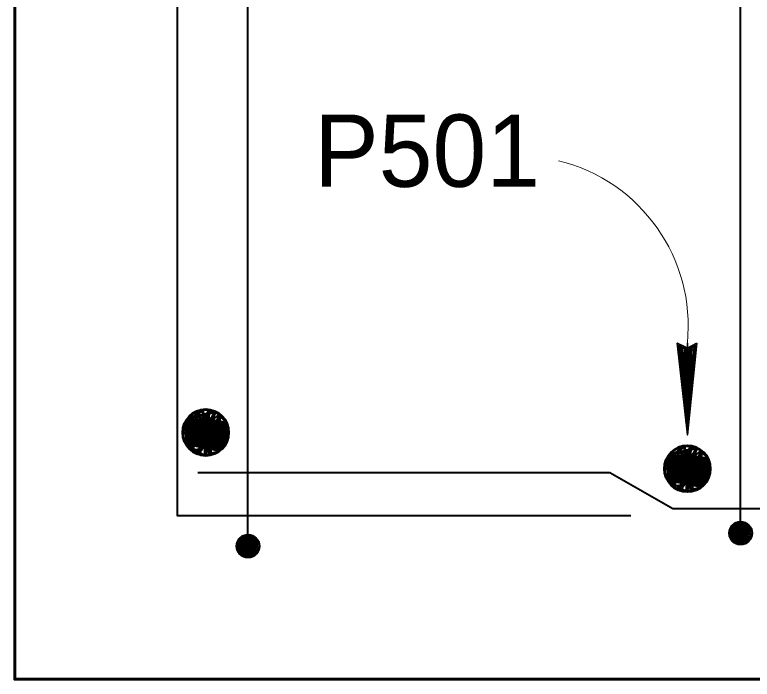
# Model space of a CAD drawing. Extents: x 4.49 to 7.69, y 0.28 to 2.27.
# Drawn here: x 4.8733 to 4.9583, y 1.3114 to 1.388 of the extents above; entities that cross this region are included whole.
import ezdxf

# ---------------------------------------------------------------- set-up
doc = ezdxf.new("R2010")
doc.units = 0
doc.header["$LTSCALE"] = 0.0033
doc.layers.add('1', color=7, linetype='Continuous', lineweight=35)

msp = doc.modelspace()

# ---------------------------------------------------------------- linework, layer by layer
at = {"layer": '1', "lineweight": 40}
for p, q in [((4.900167, 1.461), (4.900167, 1.328167)), ((4.956917, 1.461), (4.956917, 1.329667)), ((4.895583, 1.340917), (4.896917, 1.341917)), ((4.897667, 1.341083), (4.896417, 1.34225)), ((4.89325, 1.341417), (4.897833, 1.33925)), ((4.8935, 1.341), (4.897417, 1.34025)), ((4.893583, 1.341417), (4.8975, 1.34075)), ((4.893583, 1.34125), (4.8975, 1.3405)), ((4.893667, 1.34175), (4.8975, 1.341083)), ((4.893417, 1.340417), (4.89725, 1.33975)), ((4.893417, 1.34025), (4.89725, 1.3395)), ((4.8935, 1.340833), (4.897417, 1.340083)), ((4.8935, 1.340583), (4.897333, 1.339833)), ((4.89325, 1.339583), (4.897167, 1.338833)), ((4.893333, 1.34), (4.897167, 1.33925)), ((4.893333, 1.339833), (4.897167, 1.339083)), ((4.893083, 1.338667), (4.896917, 1.337917)), ((4.893083, 1.3385), (4.896917, 1.33775)), ((4.893167, 1.339167), (4.897083, 1.338417)), ((4.893167, 1.339), (4.897, 1.33825)), ((4.893167, 1.33875), (4.897, 1.338083)), ((4.897417, 1.33825), (4.893667, 1.337833)), ((4.949167, 1.337583), (4.953, 1.336917)), ((4.951083, 1.33675), (4.952417, 1.33775)), ((4.953167, 1.336917), (4.951917, 1.338083)), ((4.94875, 1.33725), (4.953333, 1.335083)), ((4.949, 1.336833), (4.952917, 1.336083)), ((4.949083, 1.33725), (4.953, 1.336583)), ((4.949083, 1.337083), (4.953, 1.336333)), ((4.948917, 1.33625), (4.95275, 1.335583)), ((4.948917, 1.336083), (4.95275, 1.335333)), ((4.949, 1.336667), (4.952917, 1.335917)), ((4.949, 1.336417), (4.952833, 1.335667)), ((4.948667, 1.335), (4.952583, 1.33425)), ((4.94875, 1.335417), (4.952667, 1.334667)), ((4.948833, 1.335833), (4.952667, 1.335083)), ((4.948833, 1.335667), (4.952667, 1.334917)), ((4.948583, 1.3345), (4.952417, 1.33375)), ((4.948583, 1.334333), (4.952417, 1.333583)), ((4.948667, 1.334833), (4.9525, 1.334083)), ((4.948667, 1.334583), (4.9525, 1.333917)), ((4.952917, 1.334083), (4.949167, 1.333667)), ((4.956333, 1.329417), (4.956, 1.327417)), ((4.956417, 1.329333), (4.956083, 1.327417)), ((4.9565, 1.329333), (4.956167, 1.327417)), ((4.956583, 1.329333), (4.95625, 1.327333)), ((4.95775, 1.329167), (4.95625, 1.32925)), ((4.95775, 1.329083), (4.95625, 1.329167)), ((4.95775, 1.329), (4.95625, 1.329083)), ((4.956833, 1.329333), (4.956417, 1.327333)), ((4.957, 1.32925), (4.956583, 1.327333)), ((4.957083, 1.32925), (4.956667, 1.327333)), ((4.957167, 1.32925), (4.95675, 1.32725)), ((4.95725, 1.32925), (4.956917, 1.32725)), ((4.957333, 1.329167), (4.957, 1.32725)), ((4.9575, 1.329167), (4.957083, 1.327167)), ((4.957583, 1.329167), (4.957167, 1.327167)), ((4.957667, 1.329167), (4.957333, 1.327167)), ((4.95775, 1.329167), (4.957417, 1.327167)), ((4.957917, 1.329083), (4.957583, 1.327167)), ((4.95775, 1.328917), (4.95625, 1.329)), ((4.95775, 1.328833), (4.95625, 1.328917)), ((4.95775, 1.328667), (4.95625, 1.32875)), ((4.95775, 1.328583), (4.95625, 1.328667)), ((4.95775, 1.3285), (4.95625, 1.328583)), ((4.95775, 1.328417), (4.95625, 1.3285)), ((4.95775, 1.328333), (4.95625, 1.328417)), ((4.95775, 1.32825), (4.95625, 1.328333)), ((4.95775, 1.328167), (4.95625, 1.32825)), ((4.899583, 1.327917), (4.89925, 1.325917)), ((4.899667, 1.327833), (4.899333, 1.325917)), ((4.89975, 1.327833), (4.899417, 1.325917)), ((4.899833, 1.327833), (4.8995, 1.325833)), ((4.901, 1.327667), (4.8995, 1.32775)), ((4.901, 1.327583), (4.8995, 1.327667)), ((4.901, 1.3275), (4.8995, 1.327583)), ((4.901, 1.327417), (4.8995, 1.3275)), ((4.901, 1.327333), (4.8995, 1.327417)), ((4.900083, 1.327833), (4.899667, 1.325833)), ((4.90025, 1.32775), (4.899833, 1.325833)), ((4.900333, 1.32775), (4.899917, 1.325833)), ((4.900417, 1.32775), (4.9, 1.32575)), ((4.9005, 1.32775), (4.900167, 1.32575)), ((4.900583, 1.327667), (4.90025, 1.32575)), ((4.90075, 1.327667), (4.900333, 1.325667)), ((4.900833, 1.327667), (4.900417, 1.325667)), ((4.900917, 1.327667), (4.900583, 1.325667)), ((4.901, 1.327667), (4.900667, 1.325667)), ((4.901167, 1.327583), (4.900833, 1.325667)), ((4.957667, 1.328), (4.956167, 1.328167)), ((4.957667, 1.327833), (4.956167, 1.328)), ((4.957667, 1.32775), (4.956167, 1.327833)), ((4.957667, 1.32775), (4.956167, 1.327833)), ((4.957667, 1.327667), (4.956167, 1.32775)), ((4.957667, 1.327583), (4.956167, 1.327667)), ((4.957667, 1.3275), (4.956167, 1.327583)), ((4.957667, 1.327417), (4.956167, 1.3275)), ((4.957667, 1.327333), (4.956167, 1.327417)), ((4.900917, 1.3265), (4.899417, 1.326667)), ((4.900917, 1.326333), (4.899417, 1.3265)), ((4.901, 1.327167), (4.8995, 1.32725)), ((4.901, 1.327083), (4.8995, 1.327167)), ((4.901, 1.327), (4.8995, 1.327083)), ((4.901, 1.326917), (4.8995, 1.327)), ((4.901, 1.326833), (4.8995, 1.326917)), ((4.901, 1.32675), (4.8995, 1.326833)), ((4.901, 1.326667), (4.8995, 1.32675)), ((4.957667, 1.32725), (4.956167, 1.327333)), ((4.957667, 1.327083), (4.956167, 1.327167)), ((4.900917, 1.32625), (4.899417, 1.326333)), ((4.900917, 1.32625), (4.899417, 1.326333)), ((4.900917, 1.326167), (4.899417, 1.32625)), ((4.900917, 1.326083), (4.899417, 1.326167)), ((4.900917, 1.326), (4.899417, 1.326083)), ((4.900917, 1.325917), (4.899417, 1.326)), ((4.900917, 1.325833), (4.899417, 1.325917)), ((4.900917, 1.32575), (4.899417, 1.325833)), ((4.900917, 1.325583), (4.899417, 1.325667))]:
    msp.add_line(p, q, dxfattribs=at)
at = {"layer": '1'}
for p, q in [((4.94975, 1.349917), (4.950583, 1.342583)), ((4.949917, 1.349917), (4.950667, 1.342583)), ((4.95, 1.349917), (4.950833, 1.342583)), ((4.950167, 1.35), (4.950917, 1.342667)), ((4.951667, 1.349917), (4.950667, 1.342083)), ((4.950833, 1.350167), (4.950833, 1.339583)), ((4.951667, 1.349917), (4.950833, 1.342083)), ((4.951833, 1.349917), (4.950917, 1.342083)), ((4.951833, 1.349917), (4.950917, 1.342083)), ((4.95175, 1.349917), (4.950917, 1.342083))]:
    msp.add_line(p, q, dxfattribs=at)
at = {"layer": '1', "lineweight": 60}
for p, q in [((4.8935, 1.341417), (4.893333, 1.3385)), ((4.89375, 1.341417), (4.8935, 1.3385)), ((4.893917, 1.341417), (4.89375, 1.338417)), ((4.894083, 1.341417), (4.893833, 1.338417)), ((4.89425, 1.341417), (4.894083, 1.338417)), ((4.8945, 1.341417), (4.894333, 1.338417)), ((4.89475, 1.341417), (4.8945, 1.338417)), ((4.894833, 1.341333), (4.894667, 1.338417)), ((4.895, 1.341333), (4.894833, 1.338417)), ((4.895167, 1.341333), (4.895, 1.338417)), ((4.895417, 1.341333), (4.895167, 1.338417)), ((4.895583, 1.341333), (4.895417, 1.338417)), ((4.895833, 1.34125), (4.895583, 1.338333)), ((4.896083, 1.34125), (4.895833, 1.338333)), ((4.89625, 1.34125), (4.896083, 1.338333)), ((4.896333, 1.34125), (4.896167, 1.338333)), ((4.8965, 1.34125), (4.896333, 1.338333)), ((4.896583, 1.34125), (4.896417, 1.338333)), ((4.896833, 1.341167), (4.896583, 1.33825)), ((4.897, 1.341167), (4.896833, 1.33825)), ((4.897167, 1.341167), (4.896917, 1.33825)), ((4.897333, 1.341167), (4.897167, 1.33825)), ((4.897583, 1.341167), (4.897417, 1.33825)), ((4.897833, 1.33925), (4.897667, 1.341083)), ((4.897833, 1.33925), (4.893083, 1.3385)), ((4.949, 1.33725), (4.948833, 1.334333)), ((4.94925, 1.33725), (4.949, 1.334333)), ((4.949417, 1.33725), (4.94925, 1.33425)), ((4.949583, 1.33725), (4.949333, 1.33425)), ((4.94975, 1.33725), (4.949583, 1.33425)), ((4.95, 1.33725), (4.949833, 1.33425)), ((4.95025, 1.33725), (4.95, 1.33425)), ((4.950333, 1.337167), (4.950167, 1.33425)), ((4.9505, 1.337167), (4.950333, 1.33425)), ((4.950667, 1.337167), (4.9505, 1.33425)), ((4.950917, 1.337167), (4.950667, 1.33425)), ((4.951083, 1.337167), (4.950917, 1.33425)), ((4.951333, 1.337083), (4.951083, 1.334167)), ((4.951583, 1.337083), (4.951333, 1.334167)), ((4.95175, 1.337083), (4.951583, 1.334167)), ((4.951833, 1.337083), (4.951667, 1.334167)), ((4.952, 1.337083), (4.951833, 1.334167)), ((4.952083, 1.337083), (4.951917, 1.334167)), ((4.952333, 1.337), (4.952083, 1.334083)), ((4.9525, 1.337), (4.952333, 1.334083)), ((4.952667, 1.337), (4.952417, 1.334083)), ((4.952833, 1.337), (4.952667, 1.334083)), ((4.953083, 1.337), (4.952917, 1.334083)), ((4.953333, 1.335083), (4.953167, 1.336917)), ((4.953333, 1.335083), (4.948583, 1.334333))]:
    msp.add_line(p, q, dxfattribs=at)
for points in [[(5.456667, 1.478083), (5.456667, 1.311417), (4.873333, 1.311417), (4.873333, 1.478083)], [(4.896917, 1.33775), (4.896917, 1.341917), (4.89525, 1.33725), (4.89575, 1.342417), (4.893667, 1.337833), (4.894417, 1.342333), (4.896, 1.337333), (4.892833, 1.340667), (4.897667, 1.341083), (4.894417, 1.337417), (4.896417, 1.34225), (4.89325, 1.341417), (4.893083, 1.3385)], [(4.893667, 1.337833), (4.895167, 1.340083), (4.893, 1.341), (4.895, 1.342417), (4.895167, 1.340167), (4.896833, 1.337833), (4.892833, 1.340167), (4.895583, 1.340917)], [(4.896417, 1.34225), (4.895167, 1.340083), (4.897417, 1.33825)], [(4.892667, 1.33975), (4.897833, 1.340417), (4.89325, 1.341417)], [(4.952417, 1.333583), (4.952417, 1.33775), (4.95075, 1.333083), (4.95125, 1.33825), (4.949167, 1.333667), (4.949917, 1.338167), (4.9515, 1.333167), (4.948333, 1.3365), (4.953167, 1.336917), (4.949917, 1.33325), (4.951917, 1.338083), (4.94875, 1.33725), (4.948583, 1.334333)], [(4.949167, 1.333667), (4.950667, 1.335917), (4.9485, 1.336833), (4.9505, 1.33825), (4.950667, 1.336), (4.952333, 1.333667), (4.948333, 1.336), (4.951083, 1.33675)], [(4.951917, 1.338083), (4.950667, 1.335917), (4.952917, 1.334083)], [(4.948167, 1.335583), (4.953333, 1.33625), (4.94875, 1.33725)]]:
    msp.add_lwpolyline(points, dxfattribs=at)
at = {"layer": '1', "lineweight": 40}
for points in [[(4.944333, 1.33025), (4.892083, 1.33025), (4.892083, 1.459917), (4.944667, 1.459917)], [(4.893083, 1.3385), (4.895167, 1.33725), (4.896917, 1.33775), (4.897833, 1.33925)], [(4.894417, 1.33525), (4.941917, 1.33525), (4.949167, 1.331083), (5.323333, 1.331083)], [(4.948583, 1.334333), (4.950667, 1.333083), (4.952417, 1.333583), (4.953333, 1.335083)], [(4.956917, 1.329583), (4.95725, 1.327), (4.95775, 1.329333), (4.956667, 1.327), (4.95625, 1.329417), (4.955917, 1.327417), (4.958, 1.327417), (4.955667, 1.328333), (4.95825, 1.328083), (4.955917, 1.329083), (4.95825, 1.32875), (4.955667, 1.327917), (4.957417, 1.3295), (4.957583, 1.327083), (4.95575, 1.32875), (4.958167, 1.327667), (4.95775, 1.329333), (4.95625, 1.329417), (4.955667, 1.328333), (4.955917, 1.327417), (4.956667, 1.327), (4.957583, 1.327083), (4.958167, 1.327667), (4.957083, 1.328333), (4.956167, 1.327167), (4.955917, 1.329083), (4.957083, 1.328333), (4.957583, 1.329417), (4.95825, 1.328417), (4.957167, 1.328333), (4.955917, 1.3275), (4.957167, 1.3295), (4.9575, 1.328167), (4.958, 1.327417)], [(4.900167, 1.328083), (4.9005, 1.3255), (4.901, 1.327833), (4.899917, 1.3255), (4.8995, 1.327917), (4.899167, 1.325917), (4.90125, 1.325917), (4.898917, 1.326833), (4.9015, 1.326583), (4.899167, 1.327583), (4.9015, 1.32725), (4.898917, 1.326417), (4.900667, 1.328), (4.900833, 1.325583), (4.899, 1.32725), (4.901417, 1.326167), (4.901, 1.327833), (4.8995, 1.327917), (4.898917, 1.326833), (4.899167, 1.325917), (4.899917, 1.3255), (4.900833, 1.325583), (4.901417, 1.326167), (4.900333, 1.326833), (4.899417, 1.325667), (4.899167, 1.327583), (4.900333, 1.326833), (4.900833, 1.327917), (4.9015, 1.326917), (4.900417, 1.326833), (4.899167, 1.326), (4.900417, 1.328), (4.90075, 1.326667), (4.90125, 1.325917)]]:
    msp.add_lwpolyline(points, dxfattribs=at)
at = {"layer": '1'}
for points in [[(4.951917, 1.350167), (4.950833, 1.339583), (4.949667, 1.350167), (4.950833, 1.349583)], [(4.950917, 1.349417), (4.951, 1.34475), (4.950917, 1.34475), (4.950917, 1.345667), (4.951, 1.349417), (4.951083, 1.346417), (4.951167, 1.349583), (4.95125, 1.347333), (4.951333, 1.349583), (4.951083, 1.346083), (4.950917, 1.341417), (4.950667, 1.342333), (4.950667, 1.341083), (4.950667, 1.349417), (4.9505, 1.347), (4.9505, 1.349583), (4.950917, 1.34425), (4.95025, 1.349583)]]:
    msp.add_lwpolyline(points, close=True, dxfattribs=at)
msp.add_lwpolyline([(4.950917, 1.349417), (4.951667, 1.349833), (4.951417, 1.349583), (4.951083, 1.349417), (4.951167, 1.349167), (4.9515, 1.349333), (4.95075, 1.3495), (4.95025, 1.349667), (4.949833, 1.349917)], dxfattribs=at)
at = {"layer": '1', "lineweight": 60}
for centre in [(4.895333, 1.33985), (4.950833, 1.335683)]:
    msp.add_circle(centre, 0.00264, dxfattribs=at)
at = {"layer": '1', "lineweight": 40}
for centre in [(4.956967, 1.32825), (4.900217, 1.32675)]:
    msp.add_circle(centre, 0.00132, dxfattribs=at)
at = {"layer": '1', "lineweight": 13}
msp.add_arc((4.931337, 1.352135), 0.019595, 354.23615, 76.23474, dxfattribs=at)

# ---------------------------------------------------------------- texts
at = {"layer": '1'}
msp.add_text('P501', height=0.008334, dxfattribs=at).set_placement((4.907833, 1.368167))

doc.saveas('drawing.dxf')
